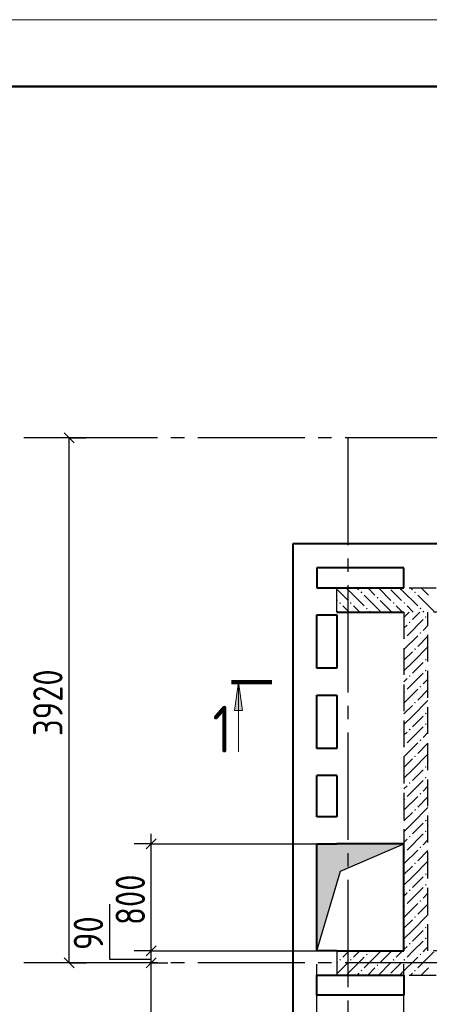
# Model space of a CAD drawing. Header units: millimetres. Extents: x 40580 to 1168286, y -220995 to 81020.
# Tile 394 of 419: x 1045326 to 1048387, y -106020 to -98668. Entities that reach past the tile are written whole.
import ezdxf

# ---------------------------------------------------------------- set-up
doc = ezdxf.new("R2010")
doc.units = ezdxf.units.MM
for name, pattern in [('______2', [270, 200, -70]), ('______5', [1100, 800, -100, 100, -100]), ('CENTER', [2, 1.25, -0.25, 0.25, -0.25])]:
    doc.linetypes.add(name, pattern=pattern)
for name, color, linetype, lineweight in [('Standard', 7, 'Continuous', 25), ('ОСИ', 7, 'CENTER', 15), ('Основная', 7, 'Continuous', 40), ('Узлы символ', 7, 'Continuous', 25)]:
    doc.layers.add(name, color=color, linetype=linetype, lineweight=lineweight)
doc.layers.add('ЖБ Стена верхний уровень', color=7, linetype='______2', true_color=0x656565)
for name, color, linetype in [('Размерная выноска', 7, 'Continuous'), ('Тонкие', 7, 'Continuous'), ('ФВ-2', 7, 'Continuous')]:
    doc.layers.add(name, color=color, linetype=linetype)
doc.styles.add('GOST 2.304-81', font='txt')
doc.styles.add('ISOCPEUR', font='isocpeur.ttf')

msp = doc.modelspace()

# ---------------------------------------------------------------- hatches: boundary and pattern name
at = {"layer": 'ЖБ Стена верхний уровень', "linetype": 'Continuous', "lineweight": -3, "transparency": 33554687}
for points in [[(1047879.9, -102950.6), (1047886.4, -102944.1), (1047879.9, -102937.6), (1047873.4, -102944.1)], [(1047999.9, -102990.6), (1048006.4, -102984.1), (1047999.9, -102977.6), (1047993.4, -102984.1)], [(1048279.9, -102950.6), (1048286.4, -102944.1), (1048279.9, -102937.6), (1048273.4, -102944.1)], [(1047719.9, -103030.6), (1047726.4, -103024.1), (1047719.9, -103017.6), (1047713.4, -103024.1)], [(1047799.9, -103030.6), (1047806.4, -103024.1), (1047799.9, -103017.6), (1047793.4, -103024.1)], [(1047919.9, -103070.6), (1047926.4, -103064.1), (1047919.9, -103057.6), (1047913.4, -103064.1)], [(1048119.9, -103030.6), (1048126.4, -103024.1), (1048119.9, -103017.6), (1048113.4, -103024.1)], [(1048199.9, -103030.6), (1048206.4, -103024.1), (1048199.9, -103017.6), (1048193.4, -103024.1)], [(1048319.9, -103070.6), (1048326.4, -103064.1), (1048319.9, -103057.6), (1048313.4, -103064.1)], [(1048359.9, -103121.5), (1048366.4, -103128), (1048359.9, -103134.5), (1048353.4, -103128)], [(1048239.9, -103161.5), (1048246.4, -103168), (1048239.9, -103174.5), (1048233.4, -103168)], [(1048199.9, -103281.5), (1048206.4, -103288), (1048199.9, -103294.5), (1048196.7, -103291.4), (1048196.7, -103284.7)], [(1048319.9, -103241.5), (1048326.4, -103248), (1048319.9, -103254.5), (1048313.4, -103248)], [(1048279.9, -103361.5), (1048286.4, -103368), (1048279.9, -103374.5), (1048273.4, -103368)], [(1048359.9, -103441.5), (1048366.4, -103448), (1048359.9, -103454.5), (1048353.4, -103448)], [(1048239.9, -103561.5), (1048246.4, -103568), (1048239.9, -103574.5), (1048233.4, -103568)], [(1048359.9, -103521.5), (1048366.4, -103528), (1048359.9, -103534.5), (1048353.4, -103528)], [(1048319.9, -103641.5), (1048326.4, -103648), (1048319.9, -103654.5), (1048313.4, -103648)], [(1048199.9, -103681.5), (1048206.4, -103688), (1048199.9, -103694.5), (1048196.7, -103691.4), (1048196.7, -103684.7)], [(1048279.9, -103761.5), (1048286.4, -103768), (1048279.9, -103774.5), (1048273.4, -103768)], [(1048359.9, -103841.5), (1048366.4, -103848), (1048359.9, -103854.5), (1048353.4, -103848)], [(1048359.9, -103921.5), (1048366.4, -103928), (1048359.9, -103934.5), (1048353.4, -103928)], [(1048239.9, -103961.5), (1048246.4, -103968), (1048239.9, -103974.5), (1048233.4, -103968)], [(1048199.9, -104081.5), (1048206.4, -104088), (1048199.9, -104094.5), (1048196.7, -104091.4), (1048196.7, -104084.7)], [(1048319.9, -104041.5), (1048326.4, -104048), (1048319.9, -104054.5), (1048313.4, -104048)], [(1048279.9, -104161.5), (1048286.4, -104168), (1048279.9, -104174.5), (1048273.4, -104168)], [(1048359.9, -104241.5), (1048366.4, -104248), (1048359.9, -104254.5), (1048353.4, -104248)], [(1048239.9, -104361.5), (1048246.4, -104368), (1048239.9, -104374.5), (1048233.4, -104368)], [(1048359.9, -104321.5), (1048366.4, -104328), (1048359.9, -104334.5), (1048353.4, -104328)], [(1048319.9, -104441.5), (1048326.4, -104448), (1048319.9, -104454.5), (1048313.4, -104448)], [(1048199.9, -104481.5), (1048206.4, -104488), (1048199.9, -104494.5), (1048196.7, -104491.4), (1048196.7, -104484.7)], [(1048279.9, -104561.5), (1048286.4, -104568), (1048279.9, -104574.5), (1048273.4, -104568)], [(1048359.9, -104641.5), (1048366.4, -104648), (1048359.9, -104654.5), (1048353.4, -104648)], [(1048359.9, -104721.5), (1048366.4, -104728), (1048359.9, -104734.5), (1048353.4, -104728)], [(1048239.9, -104761.5), (1048246.4, -104768), (1048239.9, -104774.5), (1048233.4, -104768)], [(1048199.9, -104881.5), (1048206.4, -104888), (1048199.9, -104894.5), (1048196.7, -104891.4), (1048196.7, -104884.7)], [(1048319.9, -104841.5), (1048326.4, -104848), (1048319.9, -104854.5), (1048313.4, -104848)], [(1048279.9, -104961.5), (1048286.4, -104968), (1048279.9, -104974.5), (1048273.4, -104968)], [(1048359.9, -105041.5), (1048366.4, -105048), (1048359.9, -105054.5), (1048353.4, -105048)], [(1048359.9, -105121.5), (1048366.4, -105128), (1048359.9, -105134.5), (1048353.4, -105128)], [(1048239.9, -105161.5), (1048246.4, -105168), (1048239.9, -105174.5), (1048233.4, -105168)], [(1048319.9, -105241.5), (1048326.4, -105248), (1048319.9, -105254.5), (1048313.4, -105248)], [(1048199.9, -105281.5), (1048206.4, -105288), (1048199.9, -105294.5), (1048196.7, -105291.4), (1048196.7, -105284.7)], [(1048279.9, -105361.5), (1048286.4, -105368), (1048279.9, -105374.5), (1048273.4, -105368)], [(1048359.9, -105441.5), (1048366.4, -105448), (1048359.9, -105454.5), (1048353.4, -105448)], [(1048239.9, -105561.5), (1048246.4, -105568), (1048239.9, -105574.5), (1048233.4, -105568)], [(1048359.9, -105521.5), (1048366.4, -105528), (1048359.9, -105534.5), (1048353.4, -105528)], [(1047719.9, -105681.5), (1047726.4, -105688), (1047719.9, -105694.5), (1047713.4, -105688)], [(1047799.9, -105681.5), (1047806.4, -105688), (1047799.9, -105694.5), (1047793.4, -105688)], [(1047919.9, -105641.5), (1047926.4, -105648), (1047919.9, -105654.5), (1047913.4, -105648)], [(1048119.9, -105681.5), (1048126.4, -105688), (1048119.9, -105694.5), (1048113.4, -105688)], [(1048199.9, -105681.5), (1048206.4, -105688), (1048199.9, -105694.5), (1048193.4, -105688)], [(1048319.9, -105641.5), (1048326.4, -105648), (1048319.9, -105654.5), (1048313.4, -105648)], [(1047879.9, -105761.5), (1047886.4, -105768), (1047879.9, -105774.5), (1047873.4, -105768)], [(1047999.9, -105721.5), (1048006.4, -105728), (1047999.9, -105734.5), (1047993.4, -105728)], [(1048279.9, -105761.5), (1048286.4, -105768), (1048279.9, -105774.5), (1048273.4, -105768)]]:
    msp.add_hatch(color=7, dxfattribs=at).paths.add_polyline_path(points, flags=16)
at = {"layer": 'Узлы символ', "linetype": 'Continuous', "lineweight": 13, "transparency": 33554687}
msp.add_hatch(color=7, dxfattribs=at).paths.add_polyline_path([(1046929.9, -103825.2), (1046959.9, -103615.2), (1046989.9, -103825.2)], flags=16)
at = {"layer": 'ФВ-2'}
h = msp.add_hatch(color=256, dxfattribs=at)
h.dxf.hatch_style = 1
h.paths.add_polyline_path([(1047960.2, -104923.8), (1047723.7, -105026.6), (1047546.7, -105621.1), (1047546.7, -104841.1)])
h.paths.add_polyline_path([(1047960.2, -104923.8), (1047546.7, -104841.1), (1047546.7, -104821.1), (1048196.7, -104821.1)])

# ---------------------------------------------------------------- linework, layer by layer
at = {"layer": 'Standard', "color": 251, "linetype": 'Continuous', "lineweight": -3, "true_color": 0x656565, "transparency": 33554687}
for p, q in [((1045696.7, -101791.1), (1045571.7, -101791.1)), ((1045696.7, -101791.1), (1045821.7, -101791.1)), ((1046307.7, -104821.1), (1046182.7, -104821.1)), ((1046307.7, -104821.1), (1046432.7, -104821.1)), ((1046307.7, -105621.1), (1046182.7, -105621.1)), ((1046307.7, -105621.1), (1046432.7, -105621.1)), ((1045696.7, -105711.1), (1045571.7, -105711.1)), ((1045696.7, -105711.1), (1045821.7, -105711.1)), ((1046307.7, -105711.1), (1046182.7, -105711.1)), ((1046307.7, -105711.1), (1046432.7, -105711.1))]:
    msp.add_line(p, q, dxfattribs=at)
at = {"layer": 'Standard', "color": 7, "linetype": 'Continuous', "lineweight": 25, "transparency": 33554687}
for p, q in [((1045734.2, -101828.6), (1045659.2, -101753.6)), ((1046270.2, -104858.6), (1046345.2, -104783.6)), ((1046270.2, -105658.6), (1046345.2, -105583.6)), ((1045734.2, -105748.6), (1045659.2, -105673.6)), ((1046270.2, -105748.6), (1046345.2, -105673.6))]:
    msp.add_line(p, q, dxfattribs=at)
at = {"layer": 'Standard', "color": 7, "linetype": 'Continuous', "lineweight": -3, "transparency": 33554687}
for p, q in [((1045696.7, -105711.1), (1045696.7, -101791.1)), ((1046307.7, -104821.1), (1046307.7, -104746.1)), ((1046307.7, -105241.1), (1046307.7, -104821.1)), ((1046307.7, -105471.1), (1046307.7, -105241.1)), ((1046307.7, -106131.1), (1046307.7, -105471.1))]:
    msp.add_line(p, q, dxfattribs=at)
at = {"layer": 'Standard', "color": 7, "linetype": 'Continuous', "lineweight": 13, "transparency": 33554687}
msp.add_lwpolyline([(1040668.3, -128368.4), (1061668.3, -128368.4), (1061668.3, -98668.4), (1040668.3, -98668.4), (1040668.3, -128368.4)], close=True, dxfattribs=at)
at = {"layer": 'Standard', "color": 7, "linetype": 'Continuous', "lineweight": 50, "transparency": 33554687}
msp.add_lwpolyline([(1042668.3, -99168.4), (1061168.3, -99168.4), (1061168.3, -127868.4), (1042668.3, -127868.4), (1042668.3, -99168.4)], close=True, dxfattribs=at)
at = {"layer": 'Standard', "color": 251, "linetype": 'Continuous', "lineweight": -3, "true_color": 0x656565, "transparency": 33554687}
for points in [[(1045696.7, -101791.1), (1045679.7, -101791.1), (1045679.7, -101791.1), (1045426.2, -101791.1)], [(1046307.7, -104821.1), (1046324.7, -104821.1), (1046324.7, -104821.1), (1047546.7, -104821.1)], [(1046307.7, -105621.1), (1046324.7, -105621.1), (1046324.7, -105621.1), (1047546.7, -105621.1)], [(1045696.7, -105711.1), (1045679.7, -105711.1), (1045679.7, -105711.1), (1045679.7, -105711.1), (1045679.7, -105711.1), (1045426.2, -105711.1)], [(1047546.7, -106960.1), (1047546.7, -106943.1), (1047546.7, -106943.1), (1047546.7, -105721.1)], [(1048196.7, -106960.1), (1048196.7, -106943.1), (1048196.7, -106943.1), (1048196.7, -105721.1)]]:
    msp.add_lwpolyline(points, dxfattribs=at)
at = {"layer": 'ЖБ Стена верхний уровень', "color": 251, "linetype": '______2', "lineweight": -3, "true_color": 0x656565, "transparency": 33554687}
for p, q in [((1047696.7, -103091.1), (1047696.7, -102911.1)), ((1047696.7, -102911.1), (1053476.7, -102911.1)), ((1048196.7, -103091.1), (1047696.7, -103091.1)), ((1048196.7, -103091.1), (1048196.7, -105621.1)), ((1048376.7, -105621.1), (1048376.7, -103091.1)), ((1053476.7, -103091.1), (1048376.7, -103091.1)), ((1048196.7, -105621.1), (1047696.7, -105621.1)), ((1047696.7, -105621.1), (1047696.7, -105801.1)), ((1053476.7, -105621.1), (1048376.7, -105621.1)), ((1047696.7, -105801.1), (1053476.7, -105801.1))]:
    msp.add_line(p, q, dxfattribs=at)
at = {"layer": 'ЖБ Стена верхний уровень', "color": 9, "linetype": 'Continuous', "lineweight": -3, "true_color": 0xc7c7c7, "transparency": 33554687}
for p, q in [((1047779.9, -102924.1), (1047766.8, -102911.1)), ((1047859.9, -102924.1), (1047846.8, -102911.1)), ((1047926.8, -102911.1), (1047979.9, -102964.1)), ((1048099.9, -103004.1), (1048006.8, -102911.1)), ((1048179.9, -102924.1), (1048166.8, -102911.1)), ((1048259.9, -102924.1), (1048246.8, -102911.1)), ((1048326.8, -102911.1), (1048379.9, -102964.1)), ((1047779.9, -103004.1), (1047699.9, -102924.1)), ((1047779.9, -102924.1), (1047899.9, -103044.1)), ((1048019.9, -103084.1), (1047899.9, -102964.1)), ((1048179.9, -103004.1), (1048099.9, -102924.1)), ((1048179.9, -102924.1), (1048299.9, -103044.1)), ((1048419.9, -103084.1), (1048299.9, -102964.1)), ((1047699.9, -103004.1), (1047696.7, -103001)), ((1047739.9, -103044.1), (1047779.9, -103084.1)), ((1047866.8, -103091.1), (1047819.9, -103044.1)), ((1048106.8, -103091.1), (1048019.9, -103004.1)), ((1048139.9, -103044.1), (1048179.9, -103084.1)), ((1048266.8, -103091.1), (1048219.9, -103044.1)), ((1047706.8, -103091.1), (1047696.7, -103081)), ((1047779.9, -103084.1), (1047786.8, -103091.1)), ((1047946.8, -103091.1), (1047939.9, -103084.1)), ((1048179.9, -103084.1), (1048186.8, -103091.1)), ((1048236.8, -103091.1), (1048196.7, -103131.2)), ((1048316.8, -103091.1), (1048259.9, -103148)), ((1048346.8, -103091.1), (1048339.9, -103084.1)), ((1048196.7, -103211.2), (1048219.9, -103188)), ((1048339.9, -103148), (1048219.9, -103268)), ((1048376.7, -103191.2), (1048339.9, -103228)), ((1048196.7, -103371.2), (1048299.9, -103268)), ((1048376.7, -103271.2), (1048299.9, -103348)), ((1048259.9, -103468), (1048376.7, -103351.2)), ((1048259.9, -103388), (1048196.7, -103451.2)), ((1048259.9, -103468), (1048196.7, -103531.2)), ((1048339.9, -103468), (1048259.9, -103548)), ((1048339.9, -103548), (1048219.9, -103668)), ((1048196.7, -103611.2), (1048219.9, -103588)), ((1048376.7, -103591.2), (1048339.9, -103628)), ((1048196.7, -103771.2), (1048299.9, -103668)), ((1048376.7, -103671.2), (1048299.9, -103748)), ((1048259.9, -103788), (1048196.7, -103851.2)), ((1048259.9, -103868), (1048376.7, -103751.2)), ((1048259.9, -103868), (1048196.7, -103931.2)), ((1048339.9, -103868), (1048259.9, -103948)), ((1048339.9, -103948), (1048219.9, -104068)), ((1048196.7, -104011.2), (1048219.9, -103988)), ((1048376.7, -103991.2), (1048339.9, -104028)), ((1048196.7, -104171.2), (1048299.9, -104068)), ((1048376.7, -104071.2), (1048299.9, -104148)), ((1048259.9, -104268), (1048376.7, -104151.2)), ((1048259.9, -104188), (1048196.7, -104251.2)), ((1048259.9, -104268), (1048196.7, -104331.2)), ((1048339.9, -104268), (1048259.9, -104348)), ((1048196.7, -104411.2), (1048219.9, -104388)), ((1048339.9, -104348), (1048219.9, -104468)), ((1048376.7, -104391.2), (1048339.9, -104428)), ((1048196.7, -104571.2), (1048299.9, -104468)), ((1048376.7, -104471.2), (1048299.9, -104548)), ((1048259.9, -104588), (1048196.7, -104651.2)), ((1048259.9, -104668), (1048376.7, -104551.2)), ((1048259.9, -104668), (1048196.7, -104731.2)), ((1048339.9, -104668), (1048259.9, -104748)), ((1048339.9, -104748), (1048219.9, -104868)), ((1048196.7, -104811.2), (1048219.9, -104788)), ((1048376.7, -104791.2), (1048339.9, -104828)), ((1048196.7, -104971.2), (1048299.9, -104868)), ((1048376.7, -104871.2), (1048299.9, -104948)), ((1048259.9, -105068), (1048376.7, -104951.2)), ((1048259.9, -104988), (1048196.7, -105051.2)), ((1048259.9, -105068), (1048196.7, -105131.2)), ((1048339.9, -105068), (1048259.9, -105148)), ((1048196.7, -105211.2), (1048219.9, -105188)), ((1048339.9, -105148), (1048219.9, -105268)), ((1048376.7, -105191.2), (1048339.9, -105228)), ((1048196.7, -105371.2), (1048299.9, -105268)), ((1048376.7, -105271.2), (1048299.9, -105348)), ((1048259.9, -105388), (1048196.7, -105451.2)), ((1048259.9, -105468), (1048376.7, -105351.2)), ((1048259.9, -105468), (1048196.7, -105531.2)), ((1048339.9, -105468), (1048259.9, -105548)), ((1048339.9, -105548), (1048266.8, -105621.1)), ((1047706.8, -105621.1), (1047696.7, -105631.2)), ((1047739.9, -105668), (1047779.9, -105628)), ((1047779.9, -105628), (1047786.8, -105621.1)), ((1047866.8, -105621.1), (1047819.9, -105668)), ((1048019.9, -105628), (1047899.9, -105748)), ((1047946.8, -105621.1), (1047939.9, -105628)), ((1048106.8, -105621.1), (1048019.9, -105708)), ((1048139.9, -105668), (1048179.9, -105628)), ((1048179.9, -105628), (1048186.8, -105621.1)), ((1048196.7, -105611.2), (1048219.9, -105588)), ((1048266.8, -105621.1), (1048219.9, -105668)), ((1048419.9, -105628), (1048299.9, -105748)), ((1048346.8, -105621.1), (1048339.9, -105628)), ((1048376.7, -105591.2), (1048346.8, -105621.1)), ((1047699.9, -105708), (1047696.7, -105711.2)), ((1047779.9, -105708), (1047699.9, -105788)), ((1047779.9, -105788), (1047899.9, -105668)), ((1048099.9, -105708), (1048006.8, -105801.1)), ((1048179.9, -105708), (1048099.9, -105788)), ((1048179.9, -105788), (1048299.9, -105668)), ((1047926.8, -105801.1), (1047979.9, -105748)), ((1048326.8, -105801.1), (1048379.9, -105748)), ((1047779.9, -105788), (1047766.8, -105801.1)), ((1047859.9, -105788), (1047846.8, -105801.1)), ((1048179.9, -105788), (1048166.8, -105801.1)), ((1048259.9, -105788), (1048246.8, -105801.1))]:
    msp.add_line(p, q, dxfattribs=at)
at = {"layer": 'ОСИ', "color": 8, "linetype": '______5', "lineweight": -3, "transparency": 33554687}
for p, q in [((1055156.7, -101791.1), (1045326.2, -101791.1)), ((1047776.7, -101791.1), (1047776.7, -108401.1)), ((1055156.7, -105711.1), (1045326.2, -105711.1))]:
    msp.add_line(p, q, dxfattribs=at)
at = {"layer": 'Основная', "transparency": 33554687}
for p, q in [((1053676.7, -102581.1), (1047366.7, -102581.1)), ((1047366.7, -102581.1), (1047366.7, -106131.1)), ((1047546.7, -102761.1), (1047546.7, -102911.1)), ((1048196.7, -102761.1), (1047546.7, -102761.1)), ((1048196.7, -102911.1), (1048196.7, -102761.1)), ((1047546.7, -102911.1), (1048196.7, -102911.1)), ((1047546.7, -103511.1), (1047546.7, -103111.1)), ((1047546.7, -103111.1), (1047696.7, -103111.1)), ((1047696.7, -103091.1), (1048196.7, -103091.1)), ((1047696.7, -103111.1), (1047696.7, -103511.1)), ((1047696.7, -103511.1), (1047546.7, -103511.1)), ((1047546.7, -104111.1), (1047546.7, -103711.1)), ((1047546.7, -103711.1), (1047696.7, -103711.1)), ((1047696.7, -103711.1), (1047696.7, -104111.1)), ((1047696.7, -104111.1), (1047546.7, -104111.1)), ((1047546.7, -104621.1), (1047546.7, -104311.1)), ((1047696.7, -104311.1), (1047546.7, -104311.1)), ((1047696.7, -104311.1), (1047696.7, -104621.1)), ((1047696.7, -104621.1), (1047546.7, -104621.1)), ((1047546.7, -105621.1), (1047546.7, -104821.1)), ((1047546.7, -104821.1), (1047696.7, -104821.1)), ((1048196.7, -104821.1), (1047696.7, -104821.1)), ((1048196.7, -105621.1), (1048196.7, -104821.1)), ((1047696.7, -105621.1), (1047546.7, -105621.1)), ((1047696.7, -105621.1), (1048196.7, -105621.1)), ((1047546.7, -105951.1), (1047546.7, -105801.1)), ((1047546.7, -105801.1), (1048196.7, -105801.1)), ((1048196.7, -105801.1), (1048196.7, -105951.1)), ((1048196.7, -105951.1), (1047546.7, -105951.1))]:
    msp.add_line(p, q, dxfattribs=at)
at = {"layer": 'Размерная выноска', "color": 7, "linetype": 'Continuous', "lineweight": -3, "transparency": 33554687}
msp.add_lwpolyline([(1046307.7, -105685), (1045999.1, -105685), (1045999.1, -105272)], dxfattribs=at)
at = {"layer": 'Тонкие', "lineweight": 100}
msp.add_line((1047209.9, -103615.2), (1046909.9, -103615.2), dxfattribs=at)
at = {"layer": 'Тонкие'}
for p, q in [((1047723.7, -105026.6), (1048196.7, -104821.1)), ((1047546.7, -105621.1), (1047723.7, -105026.6))]:
    msp.add_line(p, q, dxfattribs=at)
at = {"layer": 'Узлы символ', "color": 7, "linetype": 'Continuous', "lineweight": 13, "transparency": 33554687}
for p, q in [((1046929.9, -103825.2), (1046959.9, -103615.2)), ((1046959.9, -103615.2), (1046959.9, -104134.4)), ((1046959.9, -103615.2), (1046959.9, -103615.2)), ((1046959.9, -103615.2), (1046959.9, -103615.2)), ((1046959.9, -103615.2), (1046959.9, -103615.2)), ((1046959.9, -103615.2), (1046989.9, -103825.2)), ((1046989.9, -103825.2), (1046929.9, -103825.2)), ((1046959.9, -103825.2), (1046959.9, -103840.2))]:
    msp.add_line(p, q, dxfattribs=at)

# ---------------------------------------------------------------- texts
at = {"layer": 'Standard', "color": 7, "linetype": 'Continuous', "lineweight": 25, "transparency": 33554687, "char_height": 220, "rotation": 90, "style": 'GOST 2.304-81'}
for s, insert, width, attachment_point in [('3920', (1045646.7, -104016.9), 657.046, 7), ('800', (1046262.7, -105051), 531.967, 9), ('90', (1045949.7, -105362.7), 516.396, 9)]:
    msp.add_mtext(s, dxfattribs=dict(at, insert=insert, width=width, attachment_point=attachment_point))
at = {"layer": 'Узлы символ', "color": 7, "linetype": 'Continuous', "lineweight": -3, "transparency": 33554687, "insert": (1046767.5, -104141), "char_height": 350, "width": 458.079, "attachment_point": 7, "style": 'ISOCPEUR'}
msp.add_mtext('{\\W0.8200;1}', dxfattribs=at)

doc.saveas('drawing.dxf')
